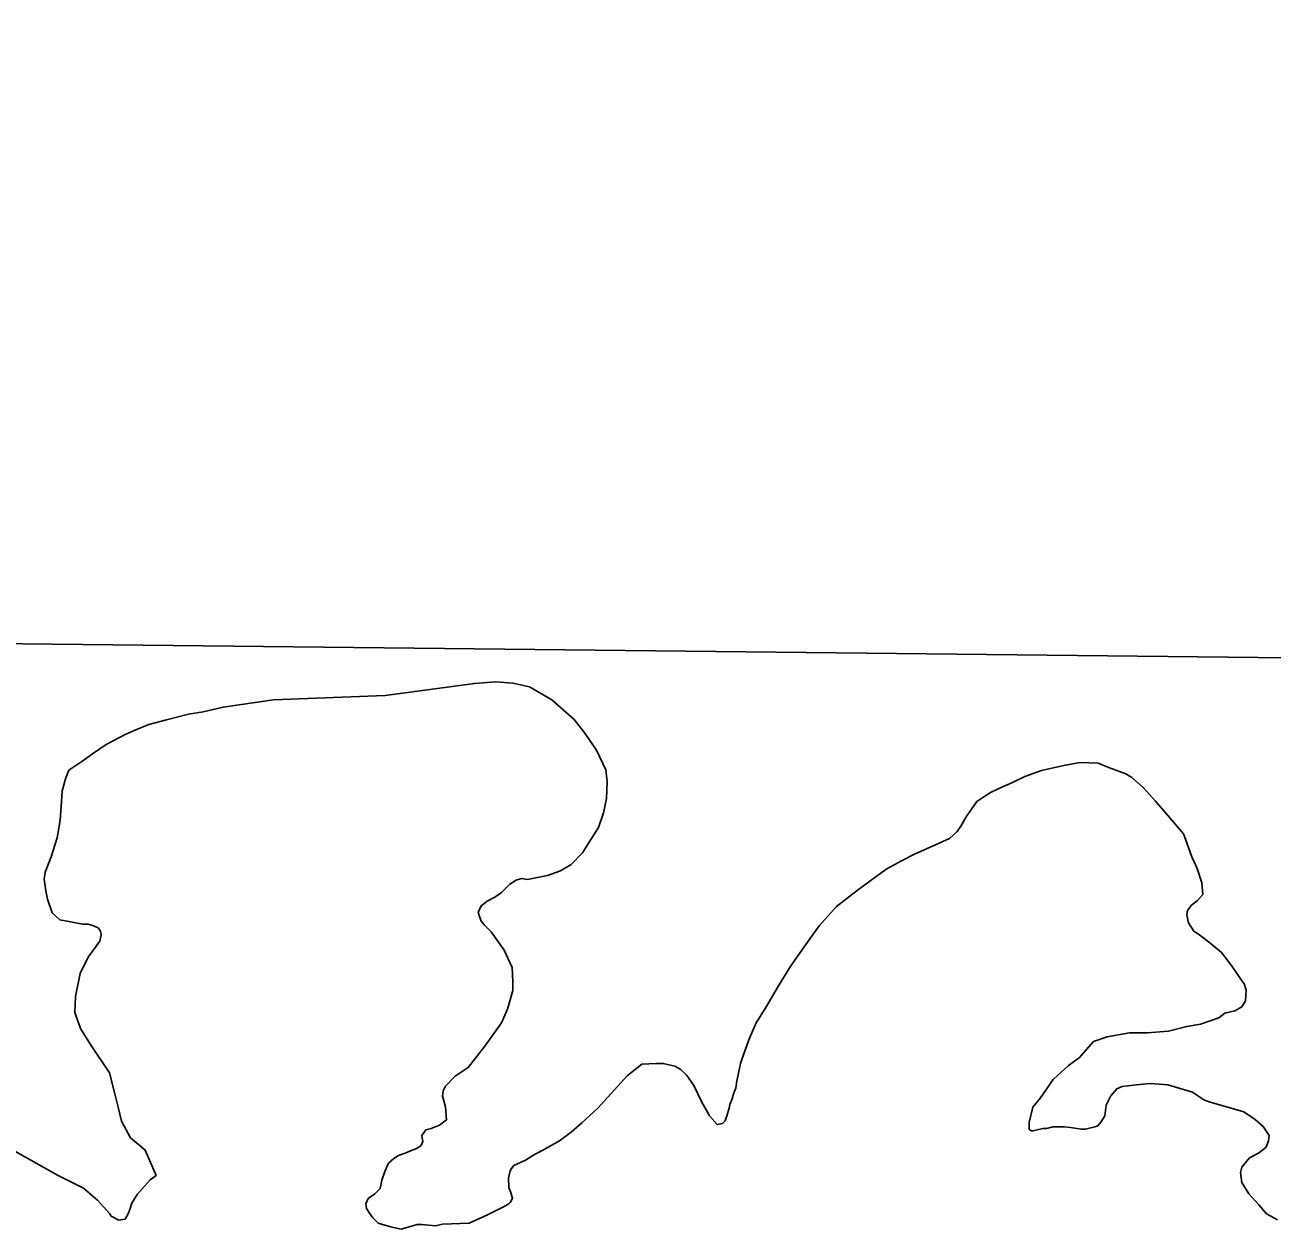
# Model space of a CAD drawing. Extents: x 369523 to 838377, y 495025 to 936819.
# Drawn here: x 518186 to 521439, y 831976 to 835116 of the extents above; entities that cross this region are included whole.
import ezdxf

# ---------------------------------------------------------------- set-up
doc = ezdxf.new("R2010")
doc.units = 0
doc.layers.add('Level 10', color=7, linetype='Continuous')
doc.layers.add('Level 6', color=7, linetype='Continuous')

msp = doc.modelspace()

# ---------------------------------------------------------------- linework, layer by layer
at = {"layer": 'Level 10'}
for points in [[(519638.4, 832252.9), (519610.7, 832228.7), (519580.9, 832206.5), (519539.1, 832182.3), (519515.3, 832170.1), (519491.4, 832156), (519461.6, 832141.8), (519455.7, 832133.8), (519451.7, 832127.7), (519447.8, 832109.7), (519448, 832083.7), (519454, 832071.7), (519458.1, 832055.8), (519452.2, 832045.7), (519448.2, 832041.7), (519434.3, 832033.6), (519392.5, 832013.4), (519344.8, 831991.1), (519275, 831988.7), (519257.1, 831984.5), (519221.2, 831988.3), (519209.2, 831988.3), (519167.4, 831976), (519139.5, 831981.8), (519107.5, 831991.6), (519093.5, 832005.6), (519085.4, 832017.5), (519077.4, 832029.5), (519075.3, 832041.4), (519081.2, 832055.5), (519099.1, 832067.6), (519113, 832081.7), (519116.8, 832103.7), (519124.7, 832125.7), (519134.5, 832147.8), (519148.4, 832159.9), (519160.3, 832168), (519178.2, 832174.1), (519192.2, 832180.2), (519208.1, 832186.3), (519220, 832194.3), (519223.9, 832204.4), (519221.9, 832220.3), (519231.7, 832234.4), (519245.7, 832238.5), (519267.6, 832246.6), (519285.4, 832260.7), (519283.2, 832294.7), (519275.1, 832322.7), (519277, 832336.7), (519282.9, 832348.7), (519308.7, 832374.9), (519342.5, 832397.1), (519386, 832453.3), (519429.6, 832513.6), (519445.3, 832549.7), (519459, 832597.8), (519458.9, 832621.8), (519456.7, 832657.8), (519436.4, 832703.7), (519402.3, 832751.5), (519384.2, 832769.3), (519376.2, 832779.3), (519368.1, 832801.3), (519376, 832819.3), (519391.8, 832831.4), (519411.7, 832841.5), (519429.6, 832853.6), (519451.4, 832875.8), (519467.3, 832885.9), (519481.2, 832889.9), (519497.2, 832888), (519519.1, 832892.2), (519549, 832898.4), (519582.8, 832910.6), (519610.7, 832926.7), (519640.4, 832956.9), (519658.2, 832985), (519681.9, 833023.2), (519695.6, 833061.3), (519703.4, 833099.3), (519705.1, 833143.3), (519701, 833173.3), (519676.7, 833225.1), (519646.6, 833269), (519618.5, 833304.8), (519560.3, 833356.4), (519502.3, 833390.1), (519458.4, 833399.8), (519414.5, 833403.6), (519358.7, 833399.2), (519125.5, 833367.8), (518834.5, 833356), (518703, 833337.2), (518651.2, 833324.9), (518613.3, 833318.7), (518555.6, 833304.3), (518509.8, 833292), (518476, 833277.8), (518448.1, 833265.7), (518398.4, 833239.4)], [(519188.2, 832178.4), (519192.2, 832180.2), (519208.1, 832186.3), (519220, 832194.3), (519223.9, 832204.4), (519221.9, 832220.3), (519231.7, 832234.4), (519245.7, 832238.5), (519267.6, 832246.6), (519285.4, 832260.7), (519283.2, 832294.7), (519275.1, 832322.7), (519277, 832336.7), (519282.9, 832348.7), (519308.7, 832374.9), (519342.5, 832397.1), (519386, 832453.3), (519429.6, 832513.6), (519445.3, 832549.7), (519459, 832597.8), (519458.9, 832621.8), (519456.7, 832657.8), (519436.4, 832703.7), (519402.3, 832751.5), (519384.2, 832769.3), (519376.2, 832779.3), (519368.1, 832801.3), (519376, 832819.3), (519391.8, 832831.4), (519411.7, 832841.5), (519429.6, 832853.6), (519451.4, 832875.8), (519467.3, 832885.9), (519481.2, 832889.9), (519497.2, 832888), (519519.1, 832892.2), (519549, 832898.4), (519582.8, 832910.6), (519610.7, 832926.7), (519640.4, 832956.9), (519658.2, 832985), (519681.9, 833023.2), (519695.6, 833061.3), (519703.4, 833099.3), (519705.1, 833143.3), (519701, 833173.3), (519676.7, 833225.1), (519646.6, 833269), (519618.5, 833304.8), (519560.3, 833356.4), (519502.3, 833390.1), (519458.4, 833399.8), (519414.5, 833403.6), (519358.7, 833399.2), (519125.5, 833367.8), (518834.5, 833356), (518703, 833337.2), (518651.2, 833324.9), (518613.3, 833318.7), (518555.6, 833304.3), (518509.8, 833292), (518476, 833277.8), (518448.1, 833265.7), (518398.4, 833239.4)], [(518398.4, 833239.4), (518362.7, 833215.1), (518334.9, 833195), (518301.1, 833172.8), (518293.2, 833152.7), (518283.4, 833118.7), (518281.6, 833090.6), (518277.9, 833042.6), (518270.2, 832996.6), (518254.5, 832946.5), (518238.8, 832906.4), (518236.9, 832888.4), (518241.1, 832858.4), (518245.2, 832836.4), (518257.3, 832800.5), (518277.4, 832782.6), (518337.3, 832771), (518351.2, 832771.1), (518365.2, 832767.1), (518377.2, 832761.2), (518383.3, 832753.3), (518385.3, 832743.3), (518381.4, 832727.2), (518351.7, 832685.1), (518330, 832642.9), (518318.4, 832582.9), (518316.7, 832540.8), (518330.9, 832498.9), (518357, 832457.1), (518407.3, 832383.4), (518421.6, 832325.5), (518429.8, 832293.5), (518437.9, 832257.6), (518462.1, 832213.7), (518500.2, 832181.9), (518528.5, 832116.1), (518512.6, 832104), (518478.9, 832065.8), (518465.1, 832043.7), (518461.2, 832029.7), (518455.3, 832015.7), (518447.4, 832001.6), (518431.4, 831999.5), (518411.4, 832009.4), (518407.4, 832015.4), (518375.3, 832051.2), (518339.2, 832083), (518271.2, 832116.6), (518069.2, 832229.3)], [(518398.4, 833239.4), (518362.7, 833215.1), (518334.9, 833195), (518301.1, 833172.8), (518293.2, 833152.7), (518283.4, 833118.7), (518281.6, 833090.6), (518277.9, 833042.6), (518270.2, 832996.6), (518254.5, 832946.5), (518238.8, 832906.4), (518236.9, 832888.4), (518241.1, 832858.4), (518245.2, 832836.4), (518257.3, 832800.5), (518277.4, 832782.6), (518337.3, 832771), (518351.2, 832771.1), (518365.2, 832767.1), (518377.2, 832761.2), (518383.3, 832753.3), (518385.3, 832743.3), (518381.4, 832727.2), (518351.7, 832685.1), (518330, 832642.9), (518318.4, 832582.9), (518316.7, 832540.8), (518330.9, 832498.9), (518357, 832457.1), (518407.3, 832383.4), (518421.6, 832325.5), (518429.8, 832293.5), (518437.9, 832257.6), (518462.1, 832213.7), (518493, 832187.9)], [(520823.1, 832234.1), (520815.1, 832232), (520811.1, 832232), (520805.1, 832236), (520805, 832254), (520814.8, 832294), (520834.6, 832318.2), (520868.2, 832366.4), (520907.9, 832402.6), (520935.7, 832422.8), (520973.3, 832465), (521009.1, 832477.2), (521066.9, 832487.6), (521112.8, 832487.9), (521168.6, 832492.2), (521216.4, 832504.5), (521252.2, 832510.7), (521300, 832527), (521315.9, 832539.1), (521341.8, 832545.3), (521359.7, 832555.4), (521369.5, 832571.4), (521371.4, 832599.4), (521367.3, 832613.4), (521349.2, 832639.3), (521333.1, 832663.2), (521307, 832697), (521276.9, 832722.9), (521246.9, 832744.7), (521234.9, 832752.6), (521220.8, 832774.5), (521216.7, 832794.5), (521218.6, 832806.5), (521228.5, 832820.6), (521244.4, 832832.7), (521258.3, 832848.8), (521256.1, 832878.7), (521243.9, 832916.7), (521229.8, 832946.6), (521213.6, 832990.5), (521207.5, 833006.5), (521167.4, 833054.2), (521135.2, 833092), (521103.1, 833127.8), (521073.1, 833153.6), (521057.1, 833163.5), (521015.1, 833179.3), (520985.1, 833191.1), (520937.2, 833192.8), (520895.4, 833184.6), (520837.6, 833172.2), (520793.9, 833155.9), (520760.1, 833139.7), (520736.2, 833129.6), (520706.4, 833115.4), (520684.5, 833101.3), (520668.6, 833091.2), (520654.8, 833071.1), (520640.9, 833051), (520627.1, 833026.9), (520617.2, 833012.9), (520597.4, 832994.7), (520553.6, 832974.5), (520507.9, 832954.2), (520472.1, 832936), (520434.3, 832915.7), (520406.5, 832895.6), (520356.9, 832859.3), (520303.3, 832816.9), (520257.7, 832766.7), (520214.2, 832706.4), (520182.5, 832660.2), (520148.9, 832606), (520121.3, 832557.8), (520093.6, 832513.7), (520075.9, 832473.5), (520062.2, 832435.5), (520052.3, 832407.4), (520042.6, 832361.3), (520040.7, 832343.3), (520034.8, 832331.3), (520030.9, 832315.3), (520025, 832301.2), (520023.1, 832291.2), (520017.2, 832271.2), (520013.3, 832261.2), (520011.3, 832257.1), (520005.4, 832251.1), (519991.4, 832249), (519971.4, 832270.9), (519951.2, 832308.8), (519931, 832350.7), (519912.9, 832376.6), (519896.9, 832392.5), (519880.9, 832400.4), (519850.9, 832408.2), (519833, 832408.1), (519795.1, 832405.8), (519757.4, 832375.6), (519680.1, 832291.1), (519638.4, 832252.9)], [(520823.1, 832234.1), (520815.1, 832232), (520811.1, 832232), (520805.1, 832236), (520805, 832254), (520814.8, 832294), (520834.6, 832318.2), (520868.2, 832366.4), (520907.9, 832402.6), (520935.7, 832422.8), (520973.3, 832465), (521009.1, 832477.2), (521066.9, 832487.6), (521112.8, 832487.9), (521168.6, 832492.2), (521216.4, 832504.5), (521252.2, 832510.7), (521300, 832527), (521315.9, 832539.1), (521341.8, 832545.3), (521359.7, 832555.4), (521369.5, 832571.4), (521371.4, 832599.4), (521367.3, 832613.4), (521349.2, 832639.3), (521333.1, 832663.2), (521307, 832697), (521276.9, 832722.9), (521246.9, 832744.7), (521234.9, 832752.6), (521220.8, 832774.5), (521216.7, 832794.5), (521218.6, 832806.5), (521228.5, 832820.6), (521244.4, 832832.7), (521258.3, 832848.8), (521256.1, 832878.7), (521243.9, 832916.7), (521229.8, 832946.6), (521213.6, 832990.5), (521207.5, 833006.5), (521167.4, 833054.2), (521135.2, 833092), (521103.1, 833127.8), (521073.1, 833153.6), (521057.1, 833163.5), (521015.1, 833179.3), (520985.1, 833191.1), (520937.2, 833192.8), (520895.4, 833184.6), (520837.6, 833172.2), (520793.9, 833155.9), (520760.1, 833139.7), (520736.2, 833129.6), (520706.4, 833115.4), (520684.5, 833101.3), (520668.6, 833091.2), (520654.8, 833071.1), (520640.9, 833051), (520627.1, 833026.9), (520617.2, 833012.9), (520597.4, 832994.7), (520553.6, 832974.5), (520507.9, 832954.2), (520472.1, 832936), (520434.3, 832915.7), (520406.5, 832895.6), (520356.9, 832859.3), (520303.3, 832816.9), (520257.7, 832766.7), (520214.2, 832706.4), (520182.5, 832660.2), (520148.9, 832606), (520121.3, 832557.8), (520093.6, 832513.7), (520075.9, 832473.5), (520062.2, 832435.5), (520052.3, 832407.4), (520042.6, 832361.3), (520040.7, 832343.3), (520034.8, 832331.3), (520030.9, 832315.3), (520025, 832301.2), (520023.1, 832291.2), (520017.2, 832271.2), (520013.3, 832261.2), (520011.3, 832257.1), (520005.4, 832251.1), (519991.4, 832249), (519971.4, 832270.9), (519951.2, 832308.8), (519931, 832350.7), (519912.9, 832376.6), (519896.9, 832392.5), (519880.9, 832400.4), (519850.9, 832408.2), (519833, 832408.1), (519795.1, 832405.8), (519757.4, 832375.6), (519680.1, 832291.1), (519638.4, 832252.9)], [(521452.6, 831999.9), (521424.6, 832015.7), (521404.5, 832039.6), (521378.4, 832067.5), (521360.3, 832097.3), (521356.2, 832123.3), (521360.1, 832137.3), (521379.9, 832161.5), (521403.7, 832173.6), (521423.6, 832189.7), (521429.5, 832205.8), (521431.4, 832219.8), (521415.3, 832243.7), (521395.2, 832261.6), (521365.2, 832281.4), (521305.3, 832299), (521277.3, 832306.9), (521261.3, 832312.8), (521231.3, 832332.6), (521199.4, 832342.4), (521167.4, 832352.2), (521145.4, 832354.1), (521119.5, 832355.9), (521101.6, 832353.8), (521077.7, 832351.6), (521047.8, 832347.5), (521033.8, 832341.4), (521018, 832323.3), (521006.2, 832299.2), (521002.3, 832271.2), (520992.5, 832255.1), (520984.5, 832245.1), (520976.6, 832243), (520962.6, 832238.9), (520952.7, 832236.9), (520940.7, 832236.8), (520912.8, 832240.6), (520896.8, 832242.5), (520884.9, 832242.5), (520866.9, 832242.4), (520851, 832238.3), (520841, 832238.2), (520823.1, 832234.1)], [(521376, 832156.8), (521379.9, 832161.5), (521403.7, 832173.6), (521423.6, 832189.7), (521429.5, 832205.8), (521431.4, 832219.8), (521415.3, 832243.7), (521395.2, 832261.6), (521365.2, 832281.4), (521305.3, 832299), (521277.3, 832306.9), (521261.3, 832312.8), (521231.3, 832332.6), (521199.4, 832342.4), (521167.4, 832352.2), (521145.4, 832354.1), (521119.5, 832355.9), (521101.6, 832353.8), (521077.7, 832351.6), (521047.8, 832347.5), (521033.8, 832341.4), (521018, 832323.3), (521006.2, 832299.2), (521002.3, 832271.2), (520992.5, 832255.1), (520984.5, 832245.1), (520976.6, 832243), (520962.6, 832238.9), (520952.7, 832236.9), (520940.7, 832236.8), (520912.8, 832240.6), (520896.8, 832242.5), (520884.9, 832242.5), (520866.9, 832242.4), (520851, 832238.3), (520841, 832238.2), (520823.1, 832234.1)], [(519638.4, 832252.9), (519610.7, 832228.7), (519580.9, 832206.5), (519539.1, 832182.3), (519528.8, 832177)]]:
    msp.add_lwpolyline(points, dxfattribs=at)
at = {"layer": 'Level 6'}
for points in [[(528658.5, 833518.3), (528489.2, 833522.8), (523211.1, 833446.7), (517864.4, 833506.1), (512342.2, 833590.5), (512346.4, 833552.5), (507011.9, 833566.1), (501709.1, 833625.8), (496432.3, 833679.7), (496420, 838957.8), (496358, 844213.6), (496461.2, 849514.4), (496441.6, 851519.2)], [(528658.5, 833518.3), (528489.2, 833522.8), (523211.1, 833446.7), (517864.4, 833506.1), (512342.2, 833590.5), (512346.4, 833552.5), (507011.9, 833566.1), (501709.1, 833625.8), (496432.3, 833679.7), (496420, 838957.8), (496358, 844213.6), (496461.2, 849514.4), (496441.7, 851504.2)]]:
    msp.add_lwpolyline(points, dxfattribs=at)

doc.saveas('drawing.dxf')
